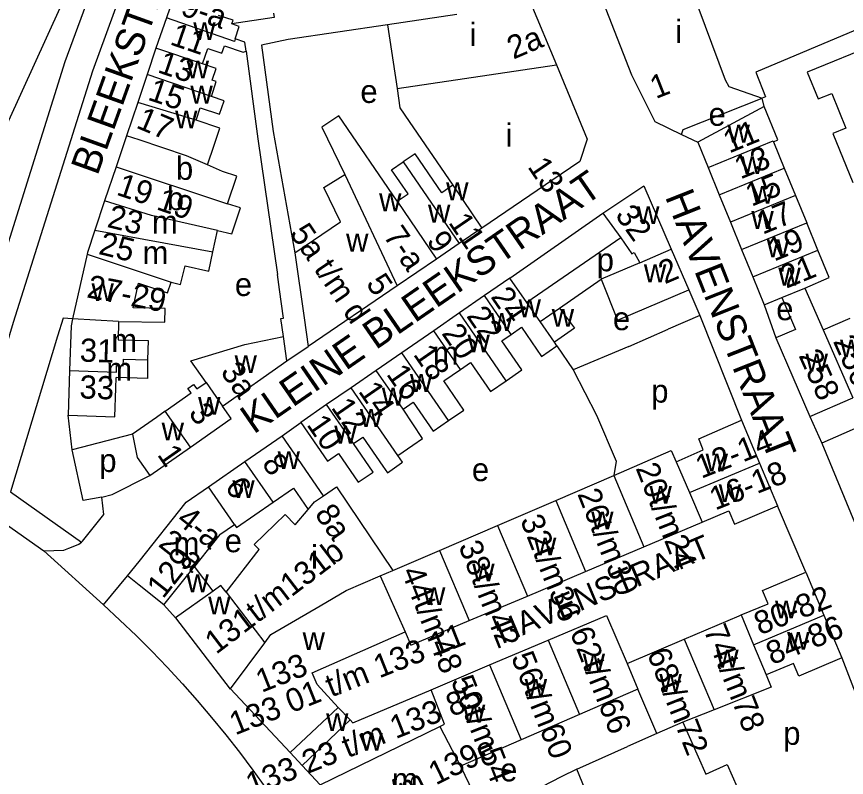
# Model space of a CAD drawing. Extents: x 161141 to 163125, y 381621 to 383200.
# Drawn here: x 161806 to 161949.3, y 382970.4 to 383101.8 of the extents above; entities that cross this region are included whole.
import ezdxf

# ---------------------------------------------------------------- set-up
doc = ezdxf.new("R2010")
doc.units = 0
for name, color, linetype in [('BLT_Basislijn', 7, 'Continuous'), ('BLT_Bebouwing', 7, 'Continuous'), ('BLT_Centroide', 7, 'Continuous'), ('BLT_Huisnummer', 7, 'Continuous'), ('BLT_Huisnummer_ tussenligend', 7, 'Continuous'), ('BLT_Huisnummer_reeks', 7, 'Continuous'), ('BLT_Onderdoorgang_en_onderverdeling', 7, 'Continuous'), ('BLT_Onderverdeling_panden', 7, 'Continuous'), ('BLT_Straatnaam', 7, 'Continuous'), ('BLT_Straatnaam_verkleind', 7, 'Continuous'), ('BLT_Vlakafsluiter', 7, 'Continuous')]:
    doc.layers.add(name, color=color, linetype=linetype)

msp = doc.modelspace()

# ---------------------------------------------------------------- linework, layer by layer
at = {"layer": 'BLT_Basislijn'}
for p, q in [((161845.62, 383095.8), (161847.61, 383080.67)), ((161935.08, 383086.22), (161934.75, 383087.68)), ((161850.27, 383081.9), (161854.05, 383060.99)), ((161847.61, 383080.67), (161851.01, 383057.22)), ((161920.8, 383081.43), (161923.61, 383080.05)), ((161891.15, 383056.6), (161907.24, 383067.84)), ((161910.31, 383063.53), (161894.09, 383052.36)), ((161899.74, 383051.42), (161906.93, 383056.43)), ((161922.06, 383054.58), (161923.99, 383050.13)), ((161935.1, 383052), (161937.11, 383046.26)), ((161923.99, 383050.13), (161918.52, 383047.76)), ((161923.99, 383050.13), (161931.2, 383032.04)), ((161992.67, 383048.8), (161945.03, 383028.11)), ((161911.71, 383044.81), (161902.13, 383040.76)), ((161815.55, 383026.93), (161814.9, 383032.91)), ((161851.82, 383029.36), (161855.04, 383031.66)), ((161943, 383032.68), (161945.03, 383028.11)), ((161826.01, 383029.67), (161815.55, 383026.93)), ((161804.94, 383019.68), (161817.18, 383011.01)), ((161942.28, 383005.8), (161937.41, 383017.27)), ((161804.24, 383014.05), (161810.68, 383009.49)), ((161820.99, 383000.16), (161825.12, 383005.16)), ((161930.79, 382998.28), (161931.13, 382998.42)), ((161948.53, 382991.01), (161955.76, 382972.02))]:
    msp.add_line(p, q, dxfattribs=at)
for points in [[(161835.26, 383145.37), (161838.67, 383141.83), (161839.32, 383140.02), (161839.53, 383137.6), (161838.67, 383135.13), (161835.42, 383129.46), (161828.1, 383115.67), (161823.91, 383105.61), (161819.07, 383092.34), (161805.38, 383048.93), (161799.15, 383028.19), (161797.41, 383025.44), (161794.85, 383023.91), (161793.2, 383023.26), (161791.79, 383023.22)], [(161818.15, 383113.63), (161792.98, 383058.49), (161789.6, 383050.74)], [(161821.23, 383112.18), (161819.25, 383107.43), (161814.33, 383093.95), (161800.6, 383050.4), (161798.63, 383043.86), (161788.47, 383031.45), (161783.33, 383035.09)], [(161870.05, 383100.34), (161852.86, 383097.78), (161848.26, 383096.85), (161850.27, 383081.9)], [(161815.65, 383049.56), (161814, 383049.69), (161813.02, 383046.58), (161804.94, 383019.68)], [(161945.03, 383028.11), (161950.71, 383014.47), (161992.67, 383048.8)], [(161911.71, 383044.81), (161918.52, 383047.76)], [(161899.3, 383044.91), (161902.13, 383040.76)], [(161902.13, 383040.76), (161906.15, 383032.95), (161909.53, 383024.98), (161909.11, 383022.53)], [(161820.71, 383018.77), (161817.46, 383018.19), (161815.55, 383026.93)], [(161820.71, 383018.77), (161822.46, 383019.22), (161829, 383022.52)], [(161817.18, 383011.01), (161817.37, 383011.15), (161821.03, 383015.8), (161820.71, 383018.77)], [(161810.68, 383009.49), (161814.14, 383009.59), (161815.01, 383009.95)], [(161815.01, 383009.95), (161815.48, 383010.15)], [(161815.48, 383010.15), (161816.73, 383010.67), (161817.18, 383011.01)], [(161820.99, 383000.16), (161823.83, 382997.55), (161826.61, 382994.89), (161829.33, 382992.17), (161832, 382989.39), (161834.62, 382986.56), (161837.17, 382983.68), (161839.66, 382980.74), (161842.09, 382977.75), (161844.46, 382974.71), (161846.76, 382971.63), (161849, 382968.49), (161851.17, 382965.31), (161853.28, 382962.09), (161855.32, 382958.82), (161857.29, 382955.51), (161859.19, 382952.16), (161861.03, 382948.78), (161862.79, 382945.35), (161864.48, 382941.89), (161866.1, 382938.4), (161867.68, 382934.77)], [(161902.75, 382971.82), (161900, 382970.49), (161886.58, 382963.49)]]:
    msp.add_lwpolyline(points, dxfattribs=at)
at = {"layer": 'BLT_Bebouwing'}
for p, q in [((161833.72, 383106.96), (161831.84, 383101.55)), ((161894.77, 383104.03), (161899.2, 383093.41)), ((161831.84, 383101.55), (161830.03, 383096.31)), ((161882.02, 383102.13), (161870.05, 383100.34)), ((161845.37, 383097.34), (161843.73, 383097.9)), ((161845.62, 383095.8), (161845.37, 383097.34)), ((161830.03, 383096.31), (161828.5, 383091.74)), ((161828.5, 383091.74), (161826.89, 383086.93)), ((161826.89, 383086.93), (161824.96, 383081.19)), ((161873.79, 383083.66), (161881.29, 383072.64)), ((161824.96, 383081.19), (161823.15, 383075.83)), ((161936.71, 383080.15), (161938.57, 383075.6)), ((161823.15, 383075.83), (161821.16, 383069.95)), ((161925.39, 383075.7), (161927.32, 383070.98)), ((161938.57, 383075.6), (161940.51, 383070.88)), ((161881.29, 383072.64), (161886.34, 383065.24)), ((161927.32, 383070.98), (161929.26, 383066.26)), ((161940.51, 383070.88), (161942.44, 383066.16)), ((161821.16, 383069.95), (161819.49, 383064.88)), ((161907.24, 383067.84), (161910.31, 383063.53)), ((161929.26, 383066.26), (161931.19, 383061.54)), ((161944.37, 383061.43), (161942.44, 383066.16)), ((161839.86, 383061.11), (161840.66, 383064.8)), ((161886.34, 383065.24), (161882.39, 383062.55)), ((161882.39, 383062.55), (161878.49, 383059.89)), ((161919.03, 383061.58), (161922.06, 383054.58)), ((161931.19, 383061.54), (161933.12, 383056.82)), ((161912.62, 383061.03), (161913.61, 383059.26)), ((161878.49, 383059.89), (161871.7, 383055.26)), ((161913.61, 383059.26), (161906.93, 383056.43)), ((161891.15, 383056.6), (161886.76, 383053.57)), ((161894.09, 383052.36), (161891.15, 383056.6)), ((161871.7, 383055.26), (161856.33, 383044.78)), ((161942.14, 383054.87), (161945.28, 383047.69)), ((161886.76, 383053.57), (161882.44, 383050.59)), ((161896.38, 383049.08), (161894.09, 383052.36)), ((161896.38, 383049.08), (161899.74, 383051.42)), ((161882.44, 383050.59), (161878.01, 383047.52)), ((161852.05, 383046.53), (161851.62, 383049.6)), ((161945.28, 383047.69), (161949.92, 383049.7)), ((161878.01, 383047.52), (161872.48, 383043.71)), ((161852.65, 383042.29), (161852.05, 383046.53)), ((161852.65, 383042.29), (161856.33, 383044.78)), ((161899.3, 383044.91), (161898.86, 383045.54)), ((161872.48, 383043.71), (161868.09, 383040.67)), ((161841.52, 383034.48), (161852.65, 383042.29)), ((161815.12, 383040.62), (161814.9, 383032.91)), ((161868.09, 383040.67), (161863.73, 383037.66)), ((161863.73, 383037.66), (161859.51, 383034.75)), ((161859.51, 383034.75), (161855.04, 383031.66)), ((161931.2, 383032.04), (161934.3, 383024.65)), ((161845.41, 383024.94), (161851.82, 383029.36)), ((161829, 383022.52), (161836.01, 383027.43)), ((161909.11, 383022.53), (161919.04, 383026.81)), ((161839.11, 383020.58), (161845.41, 383024.94)), ((161934.3, 383024.65), (161937.41, 383017.27)), ((161899.08, 383018.21), (161909.11, 383022.53)), ((161889.05, 383013.89), (161899.08, 383018.21)), ((161914.32, 383010.2), (161924.37, 383014.45)), ((161879.02, 383009.58), (161889.05, 383013.89)), ((161904.26, 383005.95), (161914.32, 383010.2)), ((161870.97, 383006.11), (161879.02, 383009.58)), ((161894.2, 383001.7), (161904.26, 383005.95)), ((161942.28, 383005.8), (161945.41, 382998.41)), ((161827.12, 383003.58), (161825.12, 383005.16)), ((161831.42, 383000.16), (161827.12, 383003.58)), ((161884.15, 382997.45), (161894.2, 383001.7)), ((161831.42, 383000.16), (161833.44, 382997.95)), ((161945.41, 382998.41), (161948.53, 382991.01)), ((161921.27, 382994.24), (161930.79, 382998.28)), ((161887.66, 382989.79), (161897.77, 382994.06)), ((161911.4, 382990.05), (161921.27, 382994.24)), ((161877.56, 382985.51), (161887.66, 382989.79)), ((161842.92, 382985.69), (161853.21, 382974.68)), ((161913.29, 382985.62), (161908.08, 382983.36)), ((161916.56, 382977.94), (161913.29, 382985.62)), ((161908.08, 382983.36), (161903.19, 382981.24)), ((161861.53, 382982.47), (161863.61, 382980.29)), ((161903.19, 382981.24), (161893.12, 382976.88)), ((161926.44, 382982.05), (161921.05, 382979.91)), ((161916.56, 382977.94), (161911.49, 382975.71)), ((161902.75, 382971.82), (161911.49, 382975.71)), ((161853.21, 382974.68), (161855.29, 382972.45)), ((161855.29, 382972.45), (161858.42, 382969.09))]:
    msp.add_line(p, q, dxfattribs=at)
for points in [[(161903.18, 383116.18), (161903.3, 383114.45), (161912.17, 383091.71), (161916.21, 383083.63)], [(161961.09, 383103.72), (161933.66, 383092.17), (161935.31, 383087.91), (161934.75, 383087.68)], [(161850.34, 383102.37), (161850.46, 383101.58), (161843.14, 383100.49)], [(161843.73, 383097.9), (161844.41, 383100.05), (161843.14, 383100.49)], [(161870.05, 383100.34), (161871.69, 383089.33)], [(161838.08, 383093.61), (161838.99, 383096.27), (161841.43, 383095.44), (161841.87, 383096.73), (161845.12, 383095.63), (161845.62, 383095.8)], [(161954.67, 383097.12), (161942.54, 383092.16), (161944.43, 383087.54), (161946.76, 383088.49), (161949.21, 383082.49), (161946.96, 383081.57), (161950.43, 383073.11)], [(161839.62, 383087.99), (161840.44, 383090.54), (161839.75, 383090.77), (161840.44, 383092.81), (161838.08, 383093.61)], [(161899.2, 383093.41), (161900, 383091.48), (161904.52, 383080.62), (161903.23, 383076.75), (161900, 383074.55), (161886.34, 383065.24)], [(161871.69, 383089.33), (161872.18, 383086.01), (161873.79, 383083.66)], [(161836.96, 383083.88), (161837.69, 383086.02), (161841.04, 383084.89), (161841.85, 383087.24), (161839.62, 383087.99)], [(161920.8, 383081.43), (161921.12, 383082.24), (161934.75, 383087.68)], [(161935.08, 383086.22), (161923.61, 383080.05)], [(161936.71, 383080.15), (161937.47, 383080.47), (161935.08, 383086.22)], [(161871.69, 383069.86), (161861.61, 383084.63), (161858.68, 383082.64), (161862.65, 383074.48)], [(161838.92, 383076.15), (161840.09, 383079.57), (161841.07, 383082.47), (161836.96, 383083.88)], [(161916.21, 383083.63), (161920.8, 383081.43)], [(161923.61, 383080.05), (161925.39, 383075.7)], [(161881.29, 383072.64), (161879.4, 383071.35), (161874.83, 383078.07), (161872.76, 383076.67)], [(161842.41, 383069.45), (161843.99, 383074.19), (161841.53, 383074.99), (161838.92, 383076.15)], [(161871.69, 383069.86), (161873.58, 383071.14), (161870.75, 383075.29), (161872.76, 383076.67)], [(161854.05, 383060.99), (161861.9, 383066.34), (161859.02, 383072.26), (161862.65, 383074.48)], [(161907.24, 383067.84), (161914.28, 383072.55), (161919.03, 383061.58)], [(161840.66, 383064.8), (161843.13, 383064.25), (161844.62, 383068.71), (161842.41, 383069.45)], [(161819.49, 383064.88), (161818.22, 383061.02), (161818.15, 383060.71)], [(161910.31, 383063.53), (161912.26, 383060.78), (161912.62, 383061.03)], [(161942.14, 383054.87), (161946.32, 383056.68), (161944.37, 383061.43)], [(161818.15, 383060.71), (161815.65, 383049.56)], [(161832.69, 383055.92), (161834.28, 383055.48), (161835.1, 383058.7), (161839.15, 383057.82), (161839.86, 383061.11)], [(161854.05, 383060.99), (161855.63, 383049.74), (161856.33, 383044.78)], [(161851.62, 383049.6), (161852.07, 383049.67), (161851.37, 383054.62), (161851.01, 383057.22)], [(161823.6, 383049.13), (161831.58, 383048.97), (161831.62, 383051.34), (161826.09, 383051.45), (161827.04, 383055.71), (161832.05, 383054.06), (161832.69, 383055.92)], [(161906.93, 383056.43), (161909.76, 383049.32), (161922.06, 383054.58)], [(161933.12, 383056.82), (161935.1, 383052)], [(161935.1, 383052), (161938.14, 383053.24)], [(161938.14, 383053.24), (161940.52, 383047.75), (161937.11, 383046.26)], [(161899.74, 383051.42), (161902.32, 383047.93), (161898.86, 383045.54)], [(161815.65, 383049.56), (161815.38, 383048.33), (161815.12, 383040.62)], [(161823.6, 383049.13), (161823.53, 383045.94)], [(161891.38, 383046.88), (161893.16, 383048.11), (161896.64, 383043.07), (161899.3, 383044.91)], [(161823.53, 383045.94), (161828.67, 383045.82), (161828.59, 383042.49)], [(161890.53, 383038.87), (161893.24, 383040.74), (161889.77, 383045.77), (161891.38, 383046.88)], [(161937.11, 383046.26), (161943, 383032.68)], [(161838.69, 383038.57), (161836.05, 383042.34), (161845.42, 383045.11)], [(161828.59, 383042.49), (161828.59, 383039.24), (161823.18, 383039.43)], [(161882.63, 383040.83), (161884.36, 383042.03), (161887.83, 383037.01), (161890.53, 383038.87)], [(161880.57, 383032), (161883.21, 383033.82), (161879.75, 383038.84), (161882.63, 383040.83)], [(161814.9, 383032.91), (161822.93, 383032.62), (161823.11, 383037.62), (161823.18, 383039.43)], [(161831.66, 383033.63), (161836.11, 383036.76), (161835.57, 383037.53), (161836.55, 383038.22), (161837.1, 383037.45), (161838.69, 383038.57)], [(161943, 383032.68), (161950.41, 383035.9)], [(161836.01, 383027.43), (161843.01, 383032.35), (161841.52, 383034.48)], [(161872.72, 383033.96), (161874.48, 383035.17), (161877.93, 383030.17), (161880.57, 383032)], [(161831.66, 383033.63), (161830.11, 383032.55), (161826.01, 383029.67)], [(161871.81, 383025.95), (161874.42, 383027.75), (161876.05, 383028.88), (161872.72, 383033.96)], [(161855.04, 383031.66), (161857.88, 383027.55), (161859.65, 383024.99), (161861.55, 383026.3), (161864.98, 383021.34), (161867.55, 383023.11), (161864.15, 383028.03)], [(161919.88, 383024.88), (161924.58, 383026.94), (161923.78, 383028.85), (161931.2, 383032.04)], [(161826.01, 383029.67), (161826.82, 383025.64), (161829, 383022.52)], [(161858.97, 383019.01), (161854.66, 383025.25), (161851.82, 383029.36)], [(161864.15, 383028.03), (161865.76, 383029.15), (161869.21, 383024.15), (161870.03, 383023), (161872.44, 383024.72), (161872.6, 383024.84), (161871.81, 383025.95)], [(161919.04, 383026.81), (161919.88, 383024.88)], [(161827.12, 383007.67), (161835.24, 383017.92), (161839.11, 383020.58)], [(161850.27, 383017.89), (161853.79, 383020.32), (161856.32, 383016.65)], [(161858.97, 383019.01), (161861.21, 383020.54), (161870.97, 383006.11)], [(161843.61, 383014.07), (161843.97, 383013.54), (161850.27, 383017.89)], [(161924.37, 383014.45), (161928.99, 383016.41), (161929.95, 383014.11), (161937.41, 383017.27)], [(161842.15, 383002.35), (161847.86, 383009.73), (161847, 383010.61), (161852.33, 383015.8), (161854.08, 383014), (161856.32, 383016.65)], [(161841.06, 383012.32), (161843.61, 383014.07)], [(161841.06, 383012.32), (161836.68, 383006.78)], [(161825.12, 383005.16), (161827.12, 383007.67)], [(161839.94, 383002.51), (161836.68, 383006.78)], [(161931.13, 382998.42), (161935.76, 383000.36), (161934.81, 383002.66), (161942.28, 383005.8)], [(161842.15, 383002.35), (161841.26, 383003.52), (161839.94, 383002.51)], [(161897.77, 382994.06), (161907.87, 382998.33), (161911.4, 382990.05)], [(161833.44, 382997.95), (161842.86, 382985.61), (161842.92, 382985.69)], [(161873.07, 382995.5), (161874.09, 382993.2), (161884.15, 382997.45)], [(161861.53, 382982.47), (161857.91, 382986.4), (161857.02, 382988.43), (161873.07, 382995.5)], [(161948.53, 382991.01), (161941.06, 382987.86), (161940.13, 382990.07), (161935.42, 382988.08)], [(161935.42, 382988.08), (161936.31, 382985.96), (161926.44, 382982.05)], [(161863.61, 382980.29), (161864.07, 382979.81), (161877.56, 382985.51)], [(161921.05, 382979.91), (161924.99, 382970.95), (161928.72, 382972.59), (161932.99, 382962.83)], [(161893.12, 382976.88), (161893.12, 382976.88), (161882.62, 382972.33)], [(161882.62, 382972.33), (161884.85, 382967.76), (161874.86, 382962.9), (161874.74, 382962.4), (161862.99, 382956.67)], [(161882.67, 382957.74), (161884.08, 382954.35), (161888.05, 382955.95), (161888.18, 382955.7), (161900, 382960.52), (161906.32, 382963.1), (161902.75, 382971.82)]]:
    msp.add_lwpolyline(points, dxfattribs=at)
at = {"layer": 'BLT_Onderdoorgang_en_onderverdeling'}
for p, q in [((161853.21, 382974.68), (161861.53, 382982.47)), ((161855.29, 382972.45), (161863.61, 382980.29))]:
    msp.add_line(p, q, dxfattribs=at)
at = {"layer": 'BLT_Onderverdeling_panden'}
for p, q in [((161843.14, 383100.49), (161843.36, 383101.12)), ((161838.08, 383093.61), (161830.03, 383096.31)), ((161839.62, 383087.99), (161828.5, 383091.74)), ((161836.96, 383083.88), (161826.89, 383086.93)), ((161827.12, 383080.47), (161824.96, 383081.19)), ((161925.39, 383075.7), (161936.64, 383080.32)), ((161936.64, 383080.32), (161936.71, 383080.15)), ((161823.15, 383075.83), (161842.41, 383069.45)), ((161872.76, 383076.67), (161882.39, 383062.55)), ((161862.65, 383074.48), (161871.7, 383055.26)), ((161927.32, 383070.98), (161938.57, 383075.6)), ((161940.51, 383070.88), (161929.26, 383066.26)), ((161829.29, 383067.44), (161821.16, 383069.95)), ((161871.69, 383069.86), (161878.49, 383059.89)), ((161840.66, 383064.8), (161829.29, 383067.44)), ((161931.19, 383061.54), (161942.44, 383066.16)), ((161819.49, 383064.88), (161839.86, 383061.11)), ((161913.61, 383059.26), (161919.03, 383061.58)), ((161933.12, 383056.82), (161944.37, 383061.43)), ((161818.15, 383060.71), (161832.69, 383055.92)), ((161938.14, 383053.24), (161942.14, 383054.87)), ((161891.38, 383046.88), (161886.76, 383053.57)), ((161890.53, 383038.87), (161882.44, 383050.59)), ((161823.6, 383049.13), (161815.65, 383049.56)), ((161898.86, 383045.54), (161896.38, 383049.08)), ((161882.63, 383040.83), (161878.01, 383047.52)), ((161945.28, 383047.69), (161950.41, 383035.9)), ((161845.42, 383045.11), (161852.05, 383046.53)), ((161880.57, 383032), (161872.48, 383043.71)), ((161872.72, 383033.96), (161868.09, 383040.67)), ((161838.69, 383038.57), (161841.52, 383034.48)), ((161871.81, 383025.95), (161863.73, 383037.66)), ((161864.15, 383028.03), (161859.51, 383034.75)), ((161836.01, 383027.43), (161831.66, 383033.63)), ((161850.27, 383017.89), (161845.41, 383024.94)), ((161919.88, 383024.88), (161922.17, 383019.55)), ((161922.17, 383019.55), (161934.3, 383024.65)), ((161909.11, 383022.53), (161914.32, 383010.2)), ((161843.61, 383014.07), (161839.11, 383020.58)), ((161922.17, 383019.55), (161924.37, 383014.45)), ((161899.08, 383018.21), (161904.26, 383005.95)), ((161889.05, 383013.89), (161894.2, 383001.7)), ((161879.02, 383009.58), (161884.15, 382997.45)), ((161831.42, 383000.16), (161836.68, 383006.78)), ((161868.79, 383005.17), (161870.97, 383006.11)), ((161862.92, 383002.63), (161868.79, 383005.17)), ((161868.79, 383005.17), (161873.07, 382995.5)), ((161839.94, 383002.51), (161833.44, 382997.95)), ((161842.15, 383002.35), (161848.82, 382993.6)), ((161931.13, 382998.42), (161933.26, 382993.28)), ((161933.26, 382993.28), (161945.41, 382998.41)), ((161897.77, 382994.06), (161903.19, 382981.24)), ((161921.27, 382994.24), (161926.44, 382982.05)), ((161933.26, 382993.28), (161935.42, 382988.08)), ((161887.66, 382989.79), (161893.12, 382976.88)), ((161911.4, 382990.05), (161913.29, 382985.62)), ((161921.05, 382979.91), (161916.56, 382977.94)), ((161858.42, 382969.09), (161879.1, 382979.17)), ((161879.1, 382979.17), (161882.62, 382972.33))]:
    msp.add_line(p, q, dxfattribs=at)
for points in [[(161920.38, 383112.37), (161928.35, 383090.84), (161928.99, 383089.69), (161934.75, 383087.68)], [(161843.73, 383097.9), (161843.59, 383097.49), (161831.84, 383101.55)], [(161843.36, 383101.12), (161840.82, 383101.98)], [(161871.69, 383089.33), (161899.2, 383093.41)], [(161838.92, 383076.15), (161835.34, 383077.74), (161827.12, 383080.47)], [(161815.12, 383040.62), (161823.21, 383040.34), (161823.25, 383041.51), (161824.4, 383041.47), (161824.45, 383042.63), (161828.59, 383042.49)], [(161856.32, 383016.65), (161857.42, 383017.96), (161858.97, 383019.01)], [(161848.82, 382993.6), (161849.9, 382995.04), (161858.42, 383000), (161862.92, 383002.63)], [(161842.92, 382985.69), (161848.82, 382993.6)], [(161879.1, 382979.17), (161879.86, 382979.54), (161877.56, 382985.51)]]:
    msp.add_lwpolyline(points, dxfattribs=at)
at = {"layer": 'BLT_Vlakafsluiter'}
msp.add_line((161810.68, 383009.49), (161820.99, 383000.16), dxfattribs=at)

# ---------------------------------------------------------------- texts
at = {"layer": 'BLT_Centroide'}
for s, p in [('w', (161836.48, 383097.72)), ('i', (161884.21, 383096.69)), ('i', (161919.75, 383097.22)), ('w', (161835.34, 383091.09)), ('w', (161835.99, 383086.75)), ('e', (161865.35, 383086.85)), ('e', (161925.48, 383082.91)), ('w', (161833.34, 383082.47)), ('i', (161890.41, 383079.31)), ('w', (161928.76, 383080.01)), ('b', (161833.5, 383073.58)), ('w', (161931.1, 383074.56)), ('w', (161880.16, 383070.06)), ('b', (161831.91, 383068.33)), ('w', (161932.88, 383069.44)), ('w', (161868.58, 383068.16)), ('w', (161877.03, 383066.2)), ('w', (161913.14, 383065.92)), ('m', (161829.35, 383064.29)), ('w', (161932.88, 383065.1)), ('w', (161862.88, 383061.19)), ('w', (161935.54, 383060.21)), ('m', (161827.73, 383059.01)), ('p', (161906.17, 383057.78)), ('w', (161914.32, 383055.88)), ('w', (161937.54, 383055.32)), ('w', (161818.91, 383052.65)), ('e', (161843.67, 383053.51)), ('w', (161892.67, 383049.84)), ('e', (161937.17, 383049.33)), ('w', (161887.84, 383047.48)), ('w', (161898.4, 383048.19)), ('e', (161908.97, 383047.61)), ('m', (161822.33, 383043.86)), ('w', (161883.85, 383043.78)), ('w', (161948.19, 383042.9)), ('m', (161877.84, 383041.67)), ('w', (161843.62, 383040.22)), ('w', (161942.24, 383040.46)), ('m', (161821.48, 383038.87)), ('w', (161873.91, 383036.94)), ('w', (161869.06, 383034.58)), ('p', (161915.59, 383035.1)), ('w', (161837.32, 383033)), ('w', (161865.27, 383030.91)), ('w', (161831.02, 383028.56)), ('w', (161860.84, 383028.03)), ('p', (161820.26, 383023.12)), ('w', (161851.05, 383023.64)), ('w', (161924.98, 383023.21)), ('e', (161884.61, 383021.54)), ('w', (161843.23, 383018.62)), ('w', (161915.28, 383017.64)), ('w', (161927.24, 383017.92)), ('w', (161905.21, 383013.2)), ('m', (161833.09, 383008.75)), ('e', (161841.91, 383009.26)), ('w', (161895.33, 383008.71)), ('i', (161856.83, 383006.45)), ('w', (161884.67, 383004.23)), ('w', (161835.3, 383002.36)), ('w', (161876.17, 383000.13)), ('w', (161839.06, 382998.53)), ('w', (161936.96, 382997.83)), ('w', (161939.06, 382992.41)), ('w', (161855.37, 382992.36)), ('w', (161903.75, 382988.69)), ('w', (161926.81, 382989.34)), ('w', (161893.73, 382984.27)), ('w', (161917, 382985.13)), ('w', (161883.06, 382979.85)), ('w', (161859.42, 382978.39)), ('p', (161938.39, 382976)), ('w', (161865.36, 382974.99)), ('e', (161889.49, 382969.69)), ('m', (161870.8, 382968.03))]:
    msp.add_text(s, height=4, dxfattribs=at).set_placement(p)
at = {"layer": 'BLT_Huisnummer'}
for s, rotation, p in [('13', 341.257, (161830.14, 383092.19)), ('1', 21.5164, (161916.37, 383087.5)), ('17', 337.1358, (161826.44, 383082.63)), ('11', 22.2061, (161929.05, 383078.1)), ('13', 304.2776, (161894.12, 383075.83)), ('19', 341.1358, (161823.04, 383071.05)), ('15', 22.2061, (161932.9, 383068.9)), ('19', 341.1358, (161829.95, 383068.52)), ('23', 346.0265, (161821.44, 383065.46)), ('32', 305.3816, (161909.23, 383067.48)), ('25', 346.0265, (161819.97, 383060.8)), ('9', 304.2828, (161876.67, 383063.05)), ('19', 22.2061, (161936.8, 383059.43)), ('2', 23.2176, (161917.93, 383055.51)), ('21', 22.2061, (161938.9, 383054.75)), ('24', 304.6243, (161887.75, 383053.38)), ('20', 304.6404, (161879.27, 383047.06)), ('31', 357.9467, (161816.83, 383042.2)), ('256', 294.2061, (161946.93, 383045.7)), ('258', 294.2061, (161940.98, 383043.25)), ('3a', 304.6332, (161841.07, 383040.4)), ('16', 304.6338, (161869.73, 383040.02)), ('33', 357.9467, (161816.79, 383035.84)), ('12', 304.6205, (161860.19, 383034.24)), ('1', 305.0635, (161830.15, 383026.11)), ('8', 304.6137, (161848.22, 383024.57)), ('8a', 304.6137, (161857.34, 383015.86))]:
    msp.add_text(s, height=4, rotation=rotation, dxfattribs=at).set_placement(p)
at = {"layer": 'BLT_Huisnummer_ tussenligend'}
for s, rotation, p in [('11', 341.2535, (161832.29, 383097)), ('2a', 23.2173, (161891.77, 383094.32)), ('15', 341.257, (161828.44, 383087.45)), ('13', 22.2061, (161930.99, 383073.62)), ('17', 22.2061, (161934.82, 383064.07)), ('11', 304.2836, (161880.45, 383066.2)), ('22', 304.6356, (161883.56, 383050.06)), ('18', 304.6404, (161874.37, 383043.44)), ('14', 304.6338, (161864.88, 383037.06)), ('3', 305.0583, (161835.55, 383033.3)), ('10', 304.6205, (161855.96, 383031.3)), ('6', 304.6137, (161841.83, 383020.56))]:
    msp.add_text(s, height=4, rotation=rotation, dxfattribs=at).set_placement(p)
at = {"layer": 'BLT_Huisnummer_reeks'}
for s, rotation, p in [('9-a', 341.2535, (161834.11, 383102.08)), ('5a t/m d', 304.2776, (161853.02, 383064.32)), ('7-a', 304.2828, (161869.2, 383063.89)), ('27-29', 348.9588, (161817.93, 383053.3)), ('5', 304.2828, (161866.21, 383055.65)), ('12-14', 21.5719, (161924.23, 383021.92)), ('20t/m24', 291.5719, (161912.85, 383023.79)), ('16-18', 21.5719, (161926.64, 383016.45)), ('26t/m30', 291.5719, (161902.78, 383019.35)), ('4-a', 321.5639, (161833.37, 383014.44)), ('32t/m36', 291.5719, (161892.9, 383014.85)), ('2-a', 321.5639, (161830.27, 383010.42)), ('38t/m42', 291.5719, (161882.24, 383010.37)), ('129', 51.5693, (161831.27, 383001.09)), ('131t/m131b', 37.3579, (161840.44, 382991.52)), ('44t/m48', 291.5719, (161872.35, 383005.93)), ('80-82', 21.5719, (161934.34, 382994.89)), ('84-86', 21.5719, (161936.42, 382989.75)), ('74t/m78', 291.5719, (161924.59, 382995.85)), ('133 01 t/m 133 11', 21.5719, (161843.72, 382977.61)), ('62t/m66', 291.5719, (161901.47, 382995.48)), ('68t/m72', 291.5719, (161914.79, 382991.81)), ('133', 21.5719, (161848.28, 382984.96)), ('56t/m60', 291.5719, (161891.33, 382991.17)), ('50t/m54', 291.5719, (161880.93, 382987.06)), ('133 23 t/m 133 85', 21.5719, (161846.56, 382967.13)), ('137 t/m 139e', 25.928, (161860.98, 382960.52))]:
    msp.add_text(s, height=4, rotation=rotation, dxfattribs=at).set_placement(p)
at = {"layer": 'BLT_Straatnaam'}
for s, rotation, p in [('BLEEKSTRAAT', 70.233, (161819.93, 383074.16)), ('KLEINE BLEEKSTRAAT', 34.6321, (161846.92, 383029.55)), ('HAVENSTRAAT', 291.5639, (161917.91, 383070.69))]:
    msp.add_text(s, height=5, rotation=rotation, dxfattribs=at).set_placement(p)
at = {"layer": 'BLT_Straatnaam_verkleind'}
msp.add_text('HAVENSTRAAT', height=4, rotation=22.8657, dxfattribs=at).set_placement((161889.8, 382993.35))

doc.saveas('drawing.dxf')
